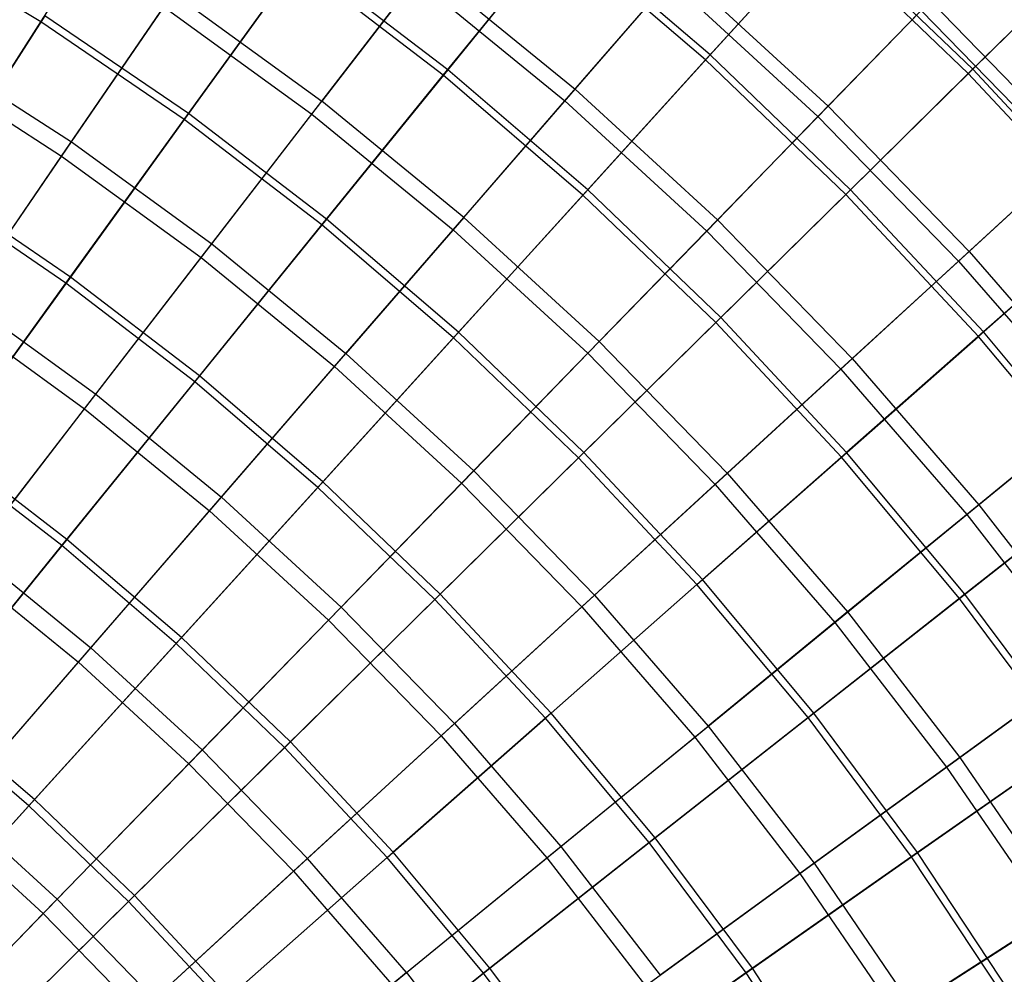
# Model space of a CAD drawing. Extents: x 0.1 to 12.1, y -6 to 6.
# Tile 272 of 334: x 8.2 to 9.4, y 2.1 to 3.3. Entities that reach past the tile are written whole.
import ezdxf

# ---------------------------------------------------------------- set-up
doc = ezdxf.new("R2010")
doc.units = 0
doc.header["$LTSCALE"] = 2.54
doc.layers.get('0').update_dxf_attribs({"linetype": 'CONTINUOUS'})

# ---------------------------------------------------------------- blocks, each defined once
blk = doc.blocks.new('DROPS_COLOR_B-11195_STL')
at = {"color": 0}
for p, q in [((8.6705, 3.3854, 11.4426), (8.5397, 3.2158, 11.6886)), ((8.6705, 3.3854, 11.4426), (8.5397, 3.2158, 11.6886)), ((8.6705, 3.3854, 11.4426), (8.8595, 3.2308, 11.4426)), ((8.6705, 3.3854, 11.4426), (8.8595, 3.2308, 11.4426)), ((8.8595, 3.2308, 11.4426), (8.9907, 3.3822, 11.1851)), ((8.8595, 3.2308, 11.4426), (8.9907, 3.3822, 11.1851)), ((8.9907, 3.3822, 11.1851), (9.179, 3.2094, 11.1851)), ((8.9907, 3.3822, 11.1851), (9.179, 3.2094, 11.1851)), ((8.5271, 3.1994, 3.6756), (8.6586, 3.37, 3.9205)), ((8.5271, 3.1994, 3.6756), (8.6586, 3.37, 3.9205)), ((8.6586, 3.37, 3.9205), (8.8468, 3.2161, 3.9205)), ((8.6586, 3.37, 3.9205), (8.8468, 3.2161, 3.9205)), ((8.8468, 3.2161, 3.9205), (8.9788, 3.3685, 4.177)), ((8.8468, 3.2161, 3.9205), (8.9788, 3.3685, 4.177)), ((8.9788, 3.3685, 4.177), (9.1663, 3.1964, 4.177)), ((8.9788, 3.3685, 4.177), (9.1663, 3.1964, 4.177)), ((8.2237, 3.1644, 11.9225), (8.3521, 3.3521, 11.6886)), ((8.2237, 3.1644, 11.9225), (8.3521, 3.3521, 11.6886)), ((8.3521, 3.3521, 11.6886), (8.5397, 3.2158, 11.6886)), ((8.3521, 3.3521, 11.6886), (8.5397, 3.2158, 11.6886)), ((8.2113, 3.1462, 3.443), (8.3404, 3.335, 3.6756)), ((8.2113, 3.1462, 3.443), (8.3404, 3.335, 3.6756)), ((8.3404, 3.335, 3.6756), (8.5271, 3.1994, 3.6756)), ((8.3404, 3.335, 3.6756), (8.5271, 3.1994, 3.6756)), ((9.3084, 3.3425, 10.9169), (9.179, 3.2094, 11.1851)), ((9.3084, 3.3425, 10.9169), (9.179, 3.2094, 11.1851)), ((9.3084, 3.3425, 10.9169), (9.4939, 3.1516, 10.9169)), ((9.3084, 3.3425, 10.9169), (9.4939, 3.1516, 10.9169)), ((9.1663, 3.1964, 4.177), (9.2967, 3.3305, 4.4442)), ((9.1663, 3.1964, 4.177), (9.2967, 3.3305, 4.4442)), ((9.2967, 3.3305, 4.4442), (9.4816, 3.1403, 4.4442)), ((9.2967, 3.3305, 4.4442), (9.4816, 3.1403, 4.4442)), ((8.0396, 3.2827, 11.9225), (8.2237, 3.1644, 11.9225)), ((8.0396, 3.2827, 11.9225), (8.2237, 3.1644, 11.9225)), ((8.0282, 3.2639, 3.443), (8.2113, 3.1462, 3.443)), ((8.0282, 3.2639, 3.443), (8.2113, 3.1462, 3.443)), ((8.7193, 3.069, 11.6886), (8.8595, 3.2308, 11.4426)), ((8.7193, 3.069, 11.6886), (8.8595, 3.2308, 11.4426)), ((8.8595, 3.2308, 11.4426), (9.0394, 3.0657, 11.4426)), ((8.8595, 3.2308, 11.4426), (9.0394, 3.0657, 11.4426)), ((8.4008, 3.0357, 11.9225), (8.5397, 3.2158, 11.6886)), ((8.4008, 3.0357, 11.9225), (8.5397, 3.2158, 11.6886)), ((8.7193, 3.069, 11.6886), (8.5397, 3.2158, 11.6886)), ((8.7193, 3.069, 11.6886), (8.5397, 3.2158, 11.6886)), ((8.7057, 3.0533, 3.6756), (8.8468, 3.2161, 3.9205)), ((8.7057, 3.0533, 3.6756), (8.8468, 3.2161, 3.9205)), ((8.8468, 3.2161, 3.9205), (9.0259, 3.0518, 3.9205)), ((8.8468, 3.2161, 3.9205), (9.0259, 3.0518, 3.9205)), ((9.179, 3.2094, 11.1851), (9.0394, 3.0657, 11.4426)), ((9.179, 3.2094, 11.1851), (9.0394, 3.0657, 11.4426)), ((9.179, 3.2094, 11.1851), (9.3571, 3.0261, 11.1851)), ((9.179, 3.2094, 11.1851), (9.3571, 3.0261, 11.1851)), ((8.3875, 3.0183, 3.443), (8.5271, 3.1994, 3.6756)), ((8.3875, 3.0183, 3.443), (8.5271, 3.1994, 3.6756)), ((8.5271, 3.1994, 3.6756), (8.7057, 3.0533, 3.6756)), ((8.5271, 3.1994, 3.6756), (8.7057, 3.0533, 3.6756)), ((9.0259, 3.0518, 3.9205), (9.1663, 3.1964, 4.177)), ((9.0259, 3.0518, 3.9205), (9.1663, 3.1964, 4.177)), ((9.1663, 3.1964, 4.177), (9.3438, 3.0138, 4.177)), ((9.1663, 3.1964, 4.177), (9.3438, 3.0138, 4.177)), ((8.0882, 2.9662, 12.1434), (8.2237, 3.1644, 11.9225)), ((8.0882, 2.9662, 12.1434), (8.2237, 3.1644, 11.9225)), ((8.2237, 3.1644, 11.9225), (8.4008, 3.0357, 11.9225)), ((8.2237, 3.1644, 11.9225), (8.4008, 3.0357, 11.9225)), ((8.0752, 2.9472, 3.2233), (8.2113, 3.1462, 3.443)), ((8.0752, 2.9472, 3.2233), (8.2113, 3.1462, 3.443)), ((8.2113, 3.1462, 3.443), (8.3875, 3.0183, 3.443)), ((8.2113, 3.1462, 3.443), (8.3875, 3.0183, 3.443)), ((9.4939, 3.1516, 10.9169), (9.3571, 3.0261, 11.1851)), ((9.4939, 3.1516, 10.9169), (9.3571, 3.0261, 11.1851)), ((9.3438, 3.0138, 4.177), (9.4816, 3.1403, 4.4442)), ((9.3438, 3.0138, 4.177), (9.4816, 3.1403, 4.4442)), ((8.7193, 3.069, 11.6886), (8.5703, 2.8971, 11.9225)), ((8.7193, 3.069, 11.6886), (8.5703, 2.8971, 11.9225)), ((8.7193, 3.069, 11.6886), (8.8901, 2.9122, 11.6886)), ((8.7193, 3.069, 11.6886), (8.8901, 2.9122, 11.6886)), ((8.8901, 2.9122, 11.6886), (9.0394, 3.0657, 11.4426)), ((8.8901, 2.9122, 11.6886), (9.0394, 3.0657, 11.4426)), ((9.0394, 3.0657, 11.4426), (9.2096, 2.8907, 11.4426)), ((9.0394, 3.0657, 11.4426), (9.2096, 2.8907, 11.4426)), ((8.556, 2.8805, 3.443), (8.7057, 3.0533, 3.6756)), ((8.556, 2.8805, 3.443), (8.7057, 3.0533, 3.6756)), ((8.7057, 3.0533, 3.6756), (8.8757, 2.8973, 3.6756)), ((8.7057, 3.0533, 3.6756), (8.8757, 2.8973, 3.6756)), ((8.8757, 2.8973, 3.6756), (9.0259, 3.0518, 3.9205)), ((8.8757, 2.8973, 3.6756), (9.0259, 3.0518, 3.9205)), ((9.0259, 3.0518, 3.9205), (9.1952, 2.8775, 3.9205)), ((9.0259, 3.0518, 3.9205), (9.1952, 2.8775, 3.9205)), ((8.2543, 2.8456, 12.1434), (8.4008, 3.0357, 11.9225)), ((8.2543, 2.8456, 12.1434), (8.4008, 3.0357, 11.9225)), ((8.4008, 3.0357, 11.9225), (8.5703, 2.8971, 11.9225)), ((8.4008, 3.0357, 11.9225), (8.5703, 2.8971, 11.9225)), ((9.3571, 3.0261, 11.1851), (9.2096, 2.8907, 11.4426)), ((9.3571, 3.0261, 11.1851), (9.2096, 2.8907, 11.4426)), ((9.3571, 3.0261, 11.1851), (9.5245, 2.8329, 11.1851)), ((9.3571, 3.0261, 11.1851), (9.5245, 2.8329, 11.1851)), ((8.2402, 2.8273, 3.2233), (8.3875, 3.0183, 3.443)), ((8.2402, 2.8273, 3.2233), (8.3875, 3.0183, 3.443)), ((8.3875, 3.0183, 3.443), (8.556, 2.8805, 3.443)), ((8.3875, 3.0183, 3.443), (8.556, 2.8805, 3.443)), ((9.1952, 2.8775, 3.9205), (9.3438, 3.0138, 4.177)), ((9.1952, 2.8775, 3.9205), (9.3438, 3.0138, 4.177)), ((9.3438, 3.0138, 4.177), (9.5105, 2.8214, 4.177)), ((9.3438, 3.0138, 4.177), (9.5105, 2.8214, 4.177)), ((8.0882, 2.9662, 12.1434), (8.2543, 2.8456, 12.1434)), ((8.0882, 2.9662, 12.1434), (8.2543, 2.8456, 12.1434)), ((8.0752, 2.9472, 3.2233), (8.2402, 2.8273, 3.2233)), ((8.0752, 2.9472, 3.2233), (8.2402, 2.8273, 3.2233)), ((8.7316, 2.749, 11.9225), (8.8901, 2.9122, 11.6886)), ((8.7316, 2.749, 11.9225), (8.8901, 2.9122, 11.6886)), ((8.8901, 2.9122, 11.6886), (9.0518, 2.7458, 11.6886)), ((8.8901, 2.9122, 11.6886), (9.0518, 2.7458, 11.6886)), ((8.4132, 2.7157, 12.1434), (8.5703, 2.8971, 11.9225)), ((8.4132, 2.7157, 12.1434), (8.5703, 2.8971, 11.9225)), ((8.7316, 2.749, 11.9225), (8.5703, 2.8971, 11.9225)), ((8.7316, 2.749, 11.9225), (8.5703, 2.8971, 11.9225)), ((8.7163, 2.7333, 3.443), (8.8757, 2.8973, 3.6756)), ((8.7163, 2.7333, 3.443), (8.8757, 2.8973, 3.6756)), ((8.8757, 2.8973, 3.6756), (9.0365, 2.7318, 3.6756)), ((8.8757, 2.8973, 3.6756), (9.0365, 2.7318, 3.6756)), ((9.2096, 2.8907, 11.4426), (9.0518, 2.7458, 11.6886)), ((9.2096, 2.8907, 11.4426), (9.0518, 2.7458, 11.6886)), ((9.2096, 2.8907, 11.4426), (9.3695, 2.7061, 11.4426)), ((9.2096, 2.8907, 11.4426), (9.3695, 2.7061, 11.4426)), ((8.398, 2.6982, 3.2233), (8.556, 2.8805, 3.443)), ((8.398, 2.6982, 3.2233), (8.556, 2.8805, 3.443)), ((8.556, 2.8805, 3.443), (8.7163, 2.7333, 3.443)), ((8.556, 2.8805, 3.443), (8.7163, 2.7333, 3.443)), ((9.0365, 2.7318, 3.6756), (9.1952, 2.8775, 3.9205)), ((9.0365, 2.7318, 3.6756), (9.1952, 2.8775, 3.9205)), ((9.1952, 2.8775, 3.9205), (9.3544, 2.6938, 3.9205)), ((9.1952, 2.8775, 3.9205), (9.3544, 2.6938, 3.9205)), ((8.1005, 2.6461, 12.3507), (8.2543, 2.8456, 12.1434)), ((8.1005, 2.6461, 12.3507), (8.2543, 2.8456, 12.1434)), ((8.2543, 2.8456, 12.1434), (8.4132, 2.7157, 12.1434)), ((8.2543, 2.8456, 12.1434), (8.4132, 2.7157, 12.1434)), ((8.0857, 2.627, 3.0173), (8.2402, 2.8273, 3.2233)), ((8.0857, 2.627, 3.0173), (8.2402, 2.8273, 3.2233)), ((8.2402, 2.8273, 3.2233), (8.398, 2.6982, 3.2233)), ((8.2402, 2.8273, 3.2233), (8.398, 2.6982, 3.2233)), ((9.5245, 2.8329, 11.1851), (9.3695, 2.7061, 11.4426)), ((9.5245, 2.8329, 11.1851), (9.3695, 2.7061, 11.4426)), ((9.3544, 2.6938, 3.9205), (9.5105, 2.8214, 4.177)), ((9.3544, 2.6938, 3.9205), (9.5105, 2.8214, 4.177)), ((8.7316, 2.749, 11.9225), (8.5643, 2.5769, 12.1434)), ((8.7316, 2.749, 11.9225), (8.5643, 2.5769, 12.1434)), ((8.7316, 2.749, 11.9225), (8.8842, 2.592, 11.9225)), ((8.7316, 2.749, 11.9225), (8.8842, 2.592, 11.9225)), ((8.8842, 2.592, 11.9225), (9.0518, 2.7458, 11.6886)), ((8.8842, 2.592, 11.9225), (9.0518, 2.7458, 11.6886)), ((9.0518, 2.7458, 11.6886), (9.2037, 2.5706, 11.6886)), ((9.0518, 2.7458, 11.6886), (9.2037, 2.5706, 11.6886)), ((8.5483, 2.5604, 3.2233), (8.7163, 2.7333, 3.443)), ((8.5483, 2.5604, 3.2233), (8.7163, 2.7333, 3.443)), ((8.7163, 2.7333, 3.443), (8.8681, 2.5772, 3.443)), ((8.7163, 2.7333, 3.443), (8.8681, 2.5772, 3.443)), ((8.8681, 2.5772, 3.443), (9.0365, 2.7318, 3.6756)), ((8.8681, 2.5772, 3.443), (9.0365, 2.7318, 3.6756)), ((9.0365, 2.7318, 3.6756), (9.1876, 2.5574, 3.6756)), ((9.0365, 2.7318, 3.6756), (9.1876, 2.5574, 3.6756)), ((8.2482, 2.5253, 12.3507), (8.4132, 2.7157, 12.1434)), ((8.2482, 2.5253, 12.3507), (8.4132, 2.7157, 12.1434)), ((8.4132, 2.7157, 12.1434), (8.5643, 2.5769, 12.1434)), ((8.4132, 2.7157, 12.1434), (8.5643, 2.5769, 12.1434)), ((8.2324, 2.5071, 3.0173), (8.398, 2.6982, 3.2233)), ((8.2324, 2.5071, 3.0173), (8.398, 2.6982, 3.2233)), ((8.398, 2.6982, 3.2233), (8.5483, 2.5604, 3.2233)), ((8.398, 2.6982, 3.2233), (8.5483, 2.5604, 3.2233)), ((9.3695, 2.7061, 11.4426), (9.2037, 2.5706, 11.6886)), ((9.3695, 2.7061, 11.4426), (9.2037, 2.5706, 11.6886)), ((9.3695, 2.7061, 11.4426), (9.5186, 2.5128, 11.4426)), ((9.3695, 2.7061, 11.4426), (9.5186, 2.5128, 11.4426)), ((9.1876, 2.5574, 3.6756), (9.3544, 2.6938, 3.9205)), ((9.1876, 2.5574, 3.6756), (9.3544, 2.6938, 3.9205)), ((9.3544, 2.6938, 3.9205), (9.5028, 2.5014, 3.9205)), ((9.3544, 2.6938, 3.9205), (9.5028, 2.5014, 3.9205)), ((8.1005, 2.6461, 12.3507), (8.2482, 2.5253, 12.3507)), ((8.1005, 2.6461, 12.3507), (8.2482, 2.5253, 12.3507)), ((8.0857, 2.627, 3.0173), (8.2324, 2.5071, 3.0173)), ((8.0857, 2.627, 3.0173), (8.2324, 2.5071, 3.0173)), ((8.7074, 2.4297, 12.1434), (8.8842, 2.592, 11.9225)), ((8.7074, 2.4297, 12.1434), (8.8842, 2.592, 11.9225)), ((8.8842, 2.592, 11.9225), (9.0276, 2.4266, 11.9225)), ((8.8842, 2.592, 11.9225), (9.0276, 2.4266, 11.9225)), ((8.3888, 2.3963, 12.3507), (8.5643, 2.5769, 12.1434)), ((8.3888, 2.3963, 12.3507), (8.5643, 2.5769, 12.1434)), ((8.7074, 2.4297, 12.1434), (8.5643, 2.5769, 12.1434)), ((8.7074, 2.4297, 12.1434), (8.5643, 2.5769, 12.1434)), ((8.6904, 2.4141, 3.2233), (8.8681, 2.5772, 3.443)), ((8.6904, 2.4141, 3.2233), (8.8681, 2.5772, 3.443)), ((8.8681, 2.5772, 3.443), (9.0106, 2.4127, 3.443)), ((8.8681, 2.5772, 3.443), (9.0106, 2.4127, 3.443)), ((9.2037, 2.5706, 11.6886), (9.0276, 2.4266, 11.9225)), ((9.2037, 2.5706, 11.6886), (9.0276, 2.4266, 11.9225)), ((9.2037, 2.5706, 11.6886), (9.3453, 2.3869, 11.6886)), ((9.2037, 2.5706, 11.6886), (9.3453, 2.3869, 11.6886)), ((8.372, 2.379, 3.0173), (8.5483, 2.5604, 3.2233)), ((8.372, 2.379, 3.0173), (8.5483, 2.5604, 3.2233)), ((8.5483, 2.5604, 3.2233), (8.6904, 2.4141, 3.2233)), ((8.5483, 2.5604, 3.2233), (8.6904, 2.4141, 3.2233)), ((9.0106, 2.4127, 3.443), (9.1876, 2.5574, 3.6756)), ((9.0106, 2.4127, 3.443), (9.1876, 2.5574, 3.6756)), ((9.1876, 2.5574, 3.6756), (9.3285, 2.3747, 3.6756)), ((9.1876, 2.5574, 3.6756), (9.3285, 2.3747, 3.6756)), ((8.076, 2.3266, 12.5437), (8.2482, 2.5253, 12.3507)), ((8.076, 2.3266, 12.5437), (8.2482, 2.5253, 12.3507)), ((8.2482, 2.5253, 12.3507), (8.3888, 2.3963, 12.3507)), ((8.2482, 2.5253, 12.3507), (8.3888, 2.3963, 12.3507)), ((9.5186, 2.5128, 11.4426), (9.3453, 2.3869, 11.6886)), ((9.5186, 2.5128, 11.4426), (9.3453, 2.3869, 11.6886)), ((8.0596, 2.3076, 2.8256), (8.2324, 2.5071, 3.0173)), ((8.0596, 2.3076, 2.8256), (8.2324, 2.5071, 3.0173)), ((8.2324, 2.5071, 3.0173), (8.372, 2.379, 3.0173)), ((8.2324, 2.5071, 3.0173), (8.372, 2.379, 3.0173)), ((9.3285, 2.3747, 3.6756), (9.5028, 2.5014, 3.9205)), ((9.3285, 2.3747, 3.6756), (9.5028, 2.5014, 3.9205)), ((8.7074, 2.4297, 12.1434), (8.5218, 2.2594, 12.3507)), ((8.7074, 2.4297, 12.1434), (8.5218, 2.2594, 12.3507)), ((8.7074, 2.4297, 12.1434), (8.8418, 2.2746, 12.1434)), ((8.7074, 2.4297, 12.1434), (8.8418, 2.2746, 12.1434)), ((8.8418, 2.2746, 12.1434), (9.0276, 2.4266, 11.9225)), ((8.8418, 2.2746, 12.1434), (9.0276, 2.4266, 11.9225)), ((9.0276, 2.4266, 11.9225), (9.1613, 2.2532, 11.9225)), ((9.0276, 2.4266, 11.9225), (9.1613, 2.2532, 11.9225)), ((8.504, 2.2431, 3.0173), (8.6904, 2.4141, 3.2233)), ((8.504, 2.2431, 3.0173), (8.6904, 2.4141, 3.2233)), ((8.6904, 2.4141, 3.2233), (8.8239, 2.26, 3.2233)), ((8.6904, 2.4141, 3.2233), (8.8239, 2.26, 3.2233)), ((8.8239, 2.26, 3.2233), (9.0106, 2.4127, 3.443)), ((8.8239, 2.26, 3.2233), (9.0106, 2.4127, 3.443)), ((9.0106, 2.4127, 3.443), (9.1435, 2.2403, 3.443)), ((9.0106, 2.4127, 3.443), (9.1435, 2.2403, 3.443)), ((8.2056, 2.2077, 12.5437), (8.3888, 2.3963, 12.3507)), ((8.2056, 2.2077, 12.5437), (8.3888, 2.3963, 12.3507)), ((8.3888, 2.3963, 12.3507), (8.5218, 2.2594, 12.3507)), ((8.3888, 2.3963, 12.3507), (8.5218, 2.2594, 12.3507)), ((8.188, 2.1897, 2.8256), (8.372, 2.379, 3.0173)), ((8.188, 2.1897, 2.8256), (8.372, 2.379, 3.0173)), ((8.372, 2.379, 3.0173), (8.504, 2.2431, 3.0173)), ((8.372, 2.379, 3.0173), (8.504, 2.2431, 3.0173)), ((9.1435, 2.2403, 3.443), (9.3285, 2.3747, 3.6756)), ((9.1435, 2.2403, 3.443), (9.3285, 2.3747, 3.6756)), ((9.3453, 2.3869, 11.6886), (9.1613, 2.2532, 11.9225)), ((9.3453, 2.3869, 11.6886), (9.1613, 2.2532, 11.9225)), ((9.3285, 2.3747, 3.6756), (9.4588, 2.1842, 3.6756)), ((9.3285, 2.3747, 3.6756), (9.4588, 2.1842, 3.6756)), ((9.3453, 2.3869, 11.6886), (9.4762, 2.1955, 11.6886)), ((9.3453, 2.3869, 11.6886), (9.4762, 2.1955, 11.6886)), ((8.076, 2.3266, 12.5437), (8.2056, 2.2077, 12.5437)), ((8.076, 2.3266, 12.5437), (8.2056, 2.2077, 12.5437)), ((8.0596, 2.3076, 2.8256), (8.188, 2.1897, 2.8256)), ((8.0596, 2.3076, 2.8256), (8.188, 2.1897, 2.8256)), ((8.6468, 2.1152, 12.3507), (8.8418, 2.2746, 12.1434)), ((8.6468, 2.1152, 12.3507), (8.8418, 2.2746, 12.1434)), ((8.8418, 2.2746, 12.1434), (8.9671, 2.1121, 12.1434)), ((8.8418, 2.2746, 12.1434), (8.9671, 2.1121, 12.1434)), ((8.3281, 2.0816, 12.5437), (8.5218, 2.2594, 12.3507)), ((8.3281, 2.0816, 12.5437), (8.5218, 2.2594, 12.3507)), ((8.6468, 2.1152, 12.3507), (8.5218, 2.2594, 12.3507)), ((8.6468, 2.1152, 12.3507), (8.5218, 2.2594, 12.3507)), ((8.6281, 2.0999, 3.0173), (8.8239, 2.26, 3.2233)), ((8.6281, 2.0999, 3.0173), (8.8239, 2.26, 3.2233)), ((8.8239, 2.26, 3.2233), (8.9484, 2.0986, 3.2233)), ((8.8239, 2.26, 3.2233), (8.9484, 2.0986, 3.2233)), ((9.1613, 2.2532, 11.9225), (8.9671, 2.1121, 12.1434)), ((9.1613, 2.2532, 11.9225), (8.9671, 2.1121, 12.1434)), ((9.1613, 2.2532, 11.9225), (9.2848, 2.0725, 11.9225)), ((9.1613, 2.2532, 11.9225), (9.2848, 2.0725, 11.9225)), ((8.3096, 2.0646, 2.8256), (8.504, 2.2431, 3.0173)), ((8.3096, 2.0646, 2.8256), (8.504, 2.2431, 3.0173)), ((8.504, 2.2431, 3.0173), (8.6281, 2.0999, 3.0173)), ((8.504, 2.2431, 3.0173), (8.6281, 2.0999, 3.0173)), ((8.9484, 2.0986, 3.2233), (9.1435, 2.2403, 3.443)), ((8.9484, 2.0986, 3.2233), (9.1435, 2.2403, 3.443)), ((9.1435, 2.2403, 3.443), (9.2664, 2.0606, 3.443)), ((9.1435, 2.2403, 3.443), (9.2664, 2.0606, 3.443)), ((8.0152, 2.0118, 12.722), (8.2056, 2.2077, 12.5437)), ((8.0152, 2.0118, 12.722), (8.2056, 2.2077, 12.5437)), ((8.2056, 2.2077, 12.5437), (8.3281, 2.0816, 12.5437)), ((8.2056, 2.2077, 12.5437), (8.3281, 2.0816, 12.5437)), ((7.997, 1.9931, 2.6488), (8.188, 2.1897, 2.8256)), ((7.997, 1.9931, 2.6488), (8.188, 2.1897, 2.8256)), ((8.188, 2.1897, 2.8256), (8.3096, 2.0646, 2.8256)), ((8.188, 2.1897, 2.8256), (8.3096, 2.0646, 2.8256)), ((9.4762, 2.1955, 11.6886), (9.2848, 2.0725, 11.9225)), ((9.4762, 2.1955, 11.6886), (9.2848, 2.0725, 11.9225)), ((9.2664, 2.0606, 3.443), (9.4588, 2.1842, 3.6756)), ((9.2664, 2.0606, 3.443), (9.4588, 2.1842, 3.6756)), ((8.6468, 2.1152, 12.3507), (8.4432, 1.9488, 12.5437)), ((8.6468, 2.1152, 12.3507), (8.4432, 1.9488, 12.5437)), ((8.6468, 2.1152, 12.3507), (8.7633, 1.9641, 12.3507)), ((8.6468, 2.1152, 12.3507), (8.7633, 1.9641, 12.3507))]:
    blk.add_line(p, q, dxfattribs=at)
blk = doc.blocks.new('GROUP_1')
at = {"color": 0}
for p, q in [((8.1251, 9.3132, 1.4735), (8.2563, 9.518, 1.6972)), ((8.1251, 9.3132, 1.4735), (8.2563, 9.518, 1.6972)), ((8.1251, 9.3132, 1.4735), (7.9375, 9.4262, 1.4735)), ((8.1251, 9.3132, 1.4735), (7.9375, 9.4262, 1.4735)), ((8.6331, 9.2458, 1.6972), (8.7782, 9.4249, 1.9339)), ((8.6331, 9.2458, 1.6972), (8.7782, 9.4249, 1.9339)), ((8.7835, 9.4314, 10.057), (8.6387, 9.2527, 10.2942)), ((8.7835, 9.4314, 10.057), (8.6387, 9.2527, 10.2942)), ((8.9644, 9.2652, 1.9339), (8.7782, 9.4249, 1.9339)), ((8.9644, 9.2652, 1.9339), (8.7782, 9.4249, 1.9339)), ((8.9701, 9.2714, 10.057), (8.7835, 9.4314, 10.057)), ((8.9701, 9.2714, 10.057), (8.7835, 9.4314, 10.057)), ((8.9644, 9.2652, 1.9339), (9.1103, 9.426, 2.183)), ((8.9644, 9.2652, 1.9339), (9.1103, 9.426, 2.183)), ((9.1156, 9.4319, 9.8075), (8.9701, 9.2714, 10.057)), ((9.1156, 9.4319, 9.8075), (8.9701, 9.2714, 10.057)), ((9.2961, 9.2479, 2.183), (9.1103, 9.426, 2.183)), ((9.2961, 9.2479, 2.183), (9.1103, 9.426, 2.183)), ((9.3017, 9.2534, 9.8075), (9.1156, 9.4319, 9.8075)), ((9.3017, 9.2534, 9.8075), (9.1156, 9.4319, 9.8075)), ((8.3061, 9.19, 1.4735), (8.4485, 9.3871, 1.6972)), ((8.3061, 9.19, 1.4735), (8.4485, 9.3871, 1.6972)), ((8.4537, 9.3943, 10.2942), (8.3115, 9.1975, 10.5184)), ((8.4537, 9.3943, 10.2942), (8.3115, 9.1975, 10.5184)), ((8.6331, 9.2458, 1.6972), (8.4485, 9.3871, 1.6972)), ((8.6331, 9.2458, 1.6972), (8.4485, 9.3871, 1.6972)), ((8.6387, 9.2527, 10.2942), (8.4537, 9.3943, 10.2942)), ((8.6387, 9.2527, 10.2942), (8.4537, 9.3943, 10.2942)), ((9.2961, 9.2479, 2.183), (9.4407, 9.3905, 2.4436)), ((9.2961, 9.2479, 2.183), (9.4407, 9.3905, 2.4436)), ((9.4459, 9.3956, 9.5464), (9.3017, 9.2534, 9.8075)), ((9.4459, 9.3956, 9.5464), (9.3017, 9.2534, 9.8075)), ((7.9874, 9.0983, 1.2636), (8.1251, 9.3132, 1.4735)), ((7.9874, 9.0983, 1.2636), (8.1251, 9.3132, 1.4735)), ((8.1301, 9.321, 10.5184), (7.9926, 9.1066, 10.7288)), ((8.1301, 9.321, 10.5184), (7.9926, 9.1066, 10.7288)), ((8.3061, 9.19, 1.4735), (8.1251, 9.3132, 1.4735)), ((8.3061, 9.19, 1.4735), (8.1251, 9.3132, 1.4735)), ((8.3115, 9.1975, 10.5184), (8.1301, 9.321, 10.5184)), ((8.3115, 9.1975, 10.5184), (8.1301, 9.321, 10.5184)), ((8.8095, 9.0945, 1.6972), (8.9644, 9.2652, 1.9339)), ((8.8095, 9.0945, 1.6972), (8.9644, 9.2652, 1.9339)), ((8.9701, 9.2714, 10.057), (8.8155, 9.101, 10.2942)), ((8.9701, 9.2714, 10.057), (8.8155, 9.101, 10.2942)), ((9.1415, 9.0954, 1.9339), (8.9644, 9.2652, 1.9339)), ((9.1415, 9.0954, 1.9339), (8.9644, 9.2652, 1.9339)), ((9.1474, 9.1013, 10.057), (8.9701, 9.2714, 10.057)), ((9.1474, 9.1013, 10.057), (8.9701, 9.2714, 10.057)), ((8.6387, 9.2527, 10.2942), (8.4858, 9.0641, 10.5184)), ((8.6387, 9.2527, 10.2942), (8.4858, 9.0641, 10.5184)), ((8.8155, 9.101, 10.2942), (8.6387, 9.2527, 10.2942)), ((8.8155, 9.101, 10.2942), (8.6387, 9.2527, 10.2942)), ((9.3017, 9.2534, 9.8075), (9.1474, 9.1013, 10.057)), ((9.3017, 9.2534, 9.8075), (9.1474, 9.1013, 10.057)), ((9.4775, 9.0649, 9.8075), (9.3017, 9.2534, 9.8075)), ((9.4775, 9.0649, 9.8075), (9.3017, 9.2534, 9.8075)), ((8.4799, 9.0569, 1.4735), (8.6331, 9.2458, 1.6972)), ((8.4799, 9.0569, 1.4735), (8.6331, 9.2458, 1.6972)), ((8.8095, 9.0945, 1.6972), (8.6331, 9.2458, 1.6972)), ((8.8095, 9.0945, 1.6972), (8.6331, 9.2458, 1.6972)), ((9.1415, 9.0954, 1.9339), (9.2961, 9.2479, 2.183)), ((9.1415, 9.0954, 1.9339), (9.2961, 9.2479, 2.183)), ((9.4716, 9.0597, 2.183), (9.2961, 9.2479, 2.183)), ((9.4716, 9.0597, 2.183), (9.2961, 9.2479, 2.183)), ((8.1567, 8.9831, 1.2636), (8.3061, 9.19, 1.4735)), ((8.1567, 8.9831, 1.2636), (8.3061, 9.19, 1.4735)), ((8.3115, 9.1975, 10.5184), (8.1624, 8.991, 10.7288)), ((8.3115, 9.1975, 10.5184), (8.1624, 8.991, 10.7288)), ((8.4799, 9.0569, 1.4735), (8.3061, 9.19, 1.4735)), ((8.4799, 9.0569, 1.4735), (8.3061, 9.19, 1.4735)), ((8.4858, 9.0641, 10.5184), (8.3115, 9.1975, 10.5184)), ((8.4858, 9.0641, 10.5184), (8.3115, 9.1975, 10.5184)), ((8.1624, 8.991, 10.7288), (7.9926, 9.1066, 10.7288)), ((8.1624, 8.991, 10.7288), (7.9926, 9.1066, 10.7288)), ((8.8155, 9.101, 10.2942), (8.6524, 8.9212, 10.5184)), ((8.8155, 9.101, 10.2942), (8.6524, 8.9212, 10.5184)), ((8.9836, 8.9397, 10.2942), (8.8155, 9.101, 10.2942)), ((8.9836, 8.9397, 10.2942), (8.8155, 9.101, 10.2942)), ((9.1474, 9.1013, 10.057), (8.9836, 8.9397, 10.2942)), ((9.1474, 9.1013, 10.057), (8.9836, 8.9397, 10.2942)), ((9.3151, 8.9216, 10.057), (9.1474, 9.1013, 10.057)), ((9.3151, 8.9216, 10.057), (9.1474, 9.1013, 10.057)), ((8.1567, 8.9831, 1.2636), (7.9874, 9.0983, 1.2636)), ((8.1567, 8.9831, 1.2636), (7.9874, 9.0983, 1.2636)), ((8.6461, 8.9143, 1.4735), (8.8095, 9.0945, 1.6972)), ((8.6461, 8.9143, 1.4735), (8.8095, 9.0945, 1.6972)), ((8.9773, 8.9335, 1.6972), (8.8095, 9.0945, 1.6972)), ((8.9773, 8.9335, 1.6972), (8.8095, 9.0945, 1.6972)), ((8.9773, 8.9335, 1.6972), (9.1415, 9.0954, 1.9339)), ((8.9773, 8.9335, 1.6972), (9.1415, 9.0954, 1.9339)), ((9.3088, 8.916, 1.9339), (9.1415, 9.0954, 1.9339)), ((9.3088, 8.916, 1.9339), (9.1415, 9.0954, 1.9339)), ((8.4858, 9.0641, 10.5184), (8.3254, 8.8662, 10.7288)), ((8.4858, 9.0641, 10.5184), (8.3254, 8.8662, 10.7288)), ((8.6524, 8.9212, 10.5184), (8.4858, 9.0641, 10.5184)), ((8.6524, 8.9212, 10.5184), (8.4858, 9.0641, 10.5184)), ((9.4775, 9.0649, 9.8075), (9.3151, 8.9216, 10.057)), ((9.4775, 9.0649, 9.8075), (9.3151, 8.9216, 10.057)), ((8.3193, 8.8586, 1.2636), (8.4799, 9.0569, 1.4735)), ((8.3193, 8.8586, 1.2636), (8.4799, 9.0569, 1.4735)), ((8.6461, 8.9143, 1.4735), (8.4799, 9.0569, 1.4735)), ((8.6461, 8.9143, 1.4735), (8.4799, 9.0569, 1.4735)), ((9.3088, 8.916, 1.9339), (9.4716, 9.0597, 2.183)), ((9.3088, 8.916, 1.9339), (9.4716, 9.0597, 2.183)), ((8.1624, 8.991, 10.7288), (8.0066, 8.7754, 10.925)), ((8.1624, 8.991, 10.7288), (8.0066, 8.7754, 10.925)), ((8.3254, 8.8662, 10.7288), (8.1624, 8.991, 10.7288)), ((8.3254, 8.8662, 10.7288), (8.1624, 8.991, 10.7288)), ((8.0007, 8.7672, 1.068), (8.1567, 8.9831, 1.2636)), ((8.0007, 8.7672, 1.068), (8.1567, 8.9831, 1.2636)), ((8.3193, 8.8586, 1.2636), (8.1567, 8.9831, 1.2636)), ((8.3193, 8.8586, 1.2636), (8.1567, 8.9831, 1.2636)), ((8.9836, 8.9397, 10.2942), (8.8108, 8.7693, 10.5184)), ((8.9836, 8.9397, 10.2942), (8.8108, 8.7693, 10.5184)), ((9.1425, 8.7694, 10.2942), (8.9836, 8.9397, 10.2942)), ((9.1425, 8.7694, 10.2942), (8.9836, 8.9397, 10.2942)), ((8.8041, 8.7627, 1.4735), (8.9773, 8.9335, 1.6972)), ((8.8041, 8.7627, 1.4735), (8.9773, 8.9335, 1.6972)), ((9.1359, 8.7635, 1.6972), (8.9773, 8.9335, 1.6972)), ((9.1359, 8.7635, 1.6972), (8.9773, 8.9335, 1.6972)), ((8.4747, 8.7253, 1.2636), (8.6461, 8.9143, 1.4735)), ((8.4747, 8.7253, 1.2636), (8.6461, 8.9143, 1.4735)), ((8.6524, 8.9212, 10.5184), (8.4812, 8.7325, 10.7288)), ((8.6524, 8.9212, 10.5184), (8.4812, 8.7325, 10.7288)), ((8.8041, 8.7627, 1.4735), (8.6461, 8.9143, 1.4735)), ((8.8041, 8.7627, 1.4735), (8.6461, 8.9143, 1.4735)), ((8.8108, 8.7693, 10.5184), (8.6524, 8.9212, 10.5184)), ((8.8108, 8.7693, 10.5184), (8.6524, 8.9212, 10.5184)), ((9.1359, 8.7635, 1.6972), (9.3088, 8.916, 1.9339)), ((9.1359, 8.7635, 1.6972), (9.3088, 8.916, 1.9339)), ((9.3151, 8.9216, 10.057), (9.1425, 8.7694, 10.2942)), ((9.3151, 8.9216, 10.057), (9.1425, 8.7694, 10.2942)), ((9.4659, 8.7276, 1.9339), (9.3088, 8.916, 1.9339)), ((9.4659, 8.7276, 1.9339), (9.3088, 8.916, 1.9339)), ((9.4725, 8.7328, 10.057), (9.3151, 8.9216, 10.057)), ((9.4725, 8.7328, 10.057), (9.3151, 8.9216, 10.057)), ((8.3254, 8.8662, 10.7288), (8.1579, 8.6596, 10.925)), ((8.3254, 8.8662, 10.7288), (8.1579, 8.6596, 10.925)), ((8.4812, 8.7325, 10.7288), (8.3254, 8.8662, 10.7288)), ((8.4812, 8.7325, 10.7288), (8.3254, 8.8662, 10.7288)), ((8.1515, 8.6517, 1.068), (8.3193, 8.8586, 1.2636)), ((8.1515, 8.6517, 1.068), (8.3193, 8.8586, 1.2636)), ((8.4747, 8.7253, 1.2636), (8.3193, 8.8586, 1.2636)), ((8.4747, 8.7253, 1.2636), (8.3193, 8.8586, 1.2636)), ((8.1515, 8.6517, 1.068), (8.0007, 8.7672, 1.068)), ((8.1515, 8.6517, 1.068), (8.0007, 8.7672, 1.068)), ((8.1579, 8.6596, 10.925), (8.0066, 8.7754, 10.925)), ((8.1579, 8.6596, 10.925), (8.0066, 8.7754, 10.925)), ((8.8108, 8.7693, 10.5184), (8.6294, 8.5904, 10.7288)), ((8.8108, 8.7693, 10.5184), (8.6294, 8.5904, 10.7288)), ((8.9605, 8.6088, 10.5184), (8.8108, 8.7693, 10.5184)), ((8.9605, 8.6088, 10.5184), (8.8108, 8.7693, 10.5184)), ((9.1425, 8.7694, 10.2942), (8.9605, 8.6088, 10.5184)), ((9.1425, 8.7694, 10.2942), (8.9605, 8.6088, 10.5184)), ((9.2917, 8.5905, 10.2942), (9.1425, 8.7694, 10.2942)), ((9.2917, 8.5905, 10.2942), (9.1425, 8.7694, 10.2942)), ((8.6225, 8.5836, 1.2636), (8.8041, 8.7627, 1.4735)), ((8.6225, 8.5836, 1.2636), (8.8041, 8.7627, 1.4735)), ((8.9535, 8.6026, 1.4735), (8.8041, 8.7627, 1.4735)), ((8.9535, 8.6026, 1.4735), (8.8041, 8.7627, 1.4735)), ((8.9535, 8.6026, 1.4735), (9.1359, 8.7635, 1.6972)), ((8.9535, 8.6026, 1.4735), (9.1359, 8.7635, 1.6972)), ((9.2848, 8.585, 1.6972), (9.1359, 8.7635, 1.6972)), ((9.2848, 8.585, 1.6972), (9.1359, 8.7635, 1.6972)), ((8.4812, 8.7325, 10.7288), (8.3026, 8.5356, 10.925)), ((8.4812, 8.7325, 10.7288), (8.3026, 8.5356, 10.925)), ((8.6294, 8.5904, 10.7288), (8.4812, 8.7325, 10.7288)), ((8.6294, 8.5904, 10.7288), (8.4812, 8.7325, 10.7288)), ((9.2848, 8.585, 1.6972), (9.4659, 8.7276, 1.9339)), ((9.2848, 8.585, 1.6972), (9.4659, 8.7276, 1.9339)), ((9.4725, 8.7328, 10.057), (9.2917, 8.5905, 10.2942)), ((9.4725, 8.7328, 10.057), (9.2917, 8.5905, 10.2942)), ((8.2957, 8.5281, 1.068), (8.4747, 8.7253, 1.2636)), ((8.2957, 8.5281, 1.068), (8.4747, 8.7253, 1.2636)), ((8.6225, 8.5836, 1.2636), (8.4747, 8.7253, 1.2636)), ((8.6225, 8.5836, 1.2636), (8.4747, 8.7253, 1.2636)), ((8.1579, 8.6596, 10.925), (7.9839, 8.445, 11.1062)), ((8.1579, 8.6596, 10.925), (7.9839, 8.445, 11.1062)), ((8.3026, 8.5356, 10.925), (8.1579, 8.6596, 10.925)), ((8.3026, 8.5356, 10.925), (8.1579, 8.6596, 10.925)), ((7.9773, 8.4368, 0.8873), (8.1515, 8.6517, 1.068)), ((7.9773, 8.4368, 0.8873), (8.1515, 8.6517, 1.068)), ((8.2957, 8.5281, 1.068), (8.1515, 8.6517, 1.068)), ((8.2957, 8.5281, 1.068), (8.1515, 8.6517, 1.068)), ((8.9605, 8.6088, 10.5184), (8.7695, 8.4403, 10.7288)), ((8.9605, 8.6088, 10.5184), (8.7695, 8.4403, 10.7288)), ((9.101, 8.4402, 10.5184), (8.9605, 8.6088, 10.5184)), ((9.101, 8.4402, 10.5184), (8.9605, 8.6088, 10.5184)), ((8.7621, 8.4338, 1.2636), (8.9535, 8.6026, 1.4735)), ((8.7621, 8.4338, 1.2636), (8.9535, 8.6026, 1.4735)), ((9.0937, 8.4345, 1.4735), (8.9535, 8.6026, 1.4735)), ((9.0937, 8.4345, 1.4735), (8.9535, 8.6026, 1.4735)), ((8.4328, 8.3966, 1.068), (8.6225, 8.5836, 1.2636)), ((8.4328, 8.3966, 1.068), (8.6225, 8.5836, 1.2636)), ((8.6294, 8.5904, 10.7288), (8.4401, 8.4037, 10.925)), ((8.6294, 8.5904, 10.7288), (8.4401, 8.4037, 10.925)), ((8.7621, 8.4338, 1.2636), (8.6225, 8.5836, 1.2636)), ((8.7621, 8.4338, 1.2636), (8.6225, 8.5836, 1.2636)), ((8.7695, 8.4403, 10.7288), (8.6294, 8.5904, 10.7288)), ((8.7695, 8.4403, 10.7288), (8.6294, 8.5904, 10.7288)), ((9.0937, 8.4345, 1.4735), (9.2848, 8.585, 1.6972)), ((9.0937, 8.4345, 1.4735), (9.2848, 8.585, 1.6972)), ((9.2917, 8.5905, 10.2942), (9.101, 8.4402, 10.5184)), ((9.2917, 8.5905, 10.2942), (9.101, 8.4402, 10.5184)), ((9.4235, 8.3984, 1.6972), (9.2848, 8.585, 1.6972)), ((9.4235, 8.3984, 1.6972), (9.2848, 8.585, 1.6972)), ((9.4308, 8.4035, 10.2942), (9.2917, 8.5905, 10.2942)), ((9.4308, 8.4035, 10.2942), (9.2917, 8.5905, 10.2942)), ((8.3026, 8.5356, 10.925), (8.1169, 8.3309, 11.1062)), ((8.3026, 8.5356, 10.925), (8.1169, 8.3309, 11.1062)), ((8.4401, 8.4037, 10.925), (8.3026, 8.5356, 10.925)), ((8.4401, 8.4037, 10.925), (8.3026, 8.5356, 10.925)), ((8.1098, 8.3231, 0.8873), (8.2957, 8.5281, 1.068)), ((8.1098, 8.3231, 0.8873), (8.2957, 8.5281, 1.068)), ((8.4328, 8.3966, 1.068), (8.2957, 8.5281, 1.068)), ((8.4328, 8.3966, 1.068), (8.2957, 8.5281, 1.068)), ((8.1169, 8.3309, 11.1062), (7.9839, 8.445, 11.1062)), ((8.1169, 8.3309, 11.1062), (7.9839, 8.445, 11.1062)), ((8.1098, 8.3231, 0.8873), (7.9773, 8.4368, 0.8873)), ((8.1098, 8.3231, 0.8873), (7.9773, 8.4368, 0.8873)), ((8.5624, 8.2577, 1.068), (8.7621, 8.4338, 1.2636)), ((8.5624, 8.2577, 1.068), (8.7621, 8.4338, 1.2636)), ((8.7695, 8.4403, 10.7288), (8.57, 8.2644, 10.925)), ((8.7695, 8.4403, 10.7288), (8.57, 8.2644, 10.925)), ((8.8933, 8.2766, 1.2636), (8.7621, 8.4338, 1.2636)), ((8.8933, 8.2766, 1.2636), (8.7621, 8.4338, 1.2636)), ((8.9009, 8.2826, 10.7288), (8.7695, 8.4403, 10.7288)), ((8.9009, 8.2826, 10.7288), (8.7695, 8.4403, 10.7288)), ((8.8933, 8.2766, 1.2636), (9.0937, 8.4345, 1.4735)), ((8.8933, 8.2766, 1.2636), (9.0937, 8.4345, 1.4735)), ((9.101, 8.4402, 10.5184), (8.9009, 8.2826, 10.7288)), ((9.101, 8.4402, 10.5184), (8.9009, 8.2826, 10.7288)), ((9.2244, 8.2588, 1.4735), (9.0937, 8.4345, 1.4735)), ((9.2244, 8.2588, 1.4735), (9.0937, 8.4345, 1.4735)), ((9.232, 8.2641, 10.5184), (9.101, 8.4402, 10.5184)), ((9.232, 8.2641, 10.5184), (9.101, 8.4402, 10.5184)), ((8.2358, 8.2023, 0.8873), (8.4328, 8.3966, 1.068)), ((8.2358, 8.2023, 0.8873), (8.4328, 8.3966, 1.068)), ((8.4401, 8.4037, 10.925), (8.2433, 8.2097, 11.1062)), ((8.4401, 8.4037, 10.925), (8.2433, 8.2097, 11.1062)), ((8.5624, 8.2577, 1.068), (8.4328, 8.3966, 1.068)), ((8.5624, 8.2577, 1.068), (8.4328, 8.3966, 1.068)), ((8.57, 8.2644, 10.925), (8.4401, 8.4037, 10.925)), ((8.57, 8.2644, 10.925), (8.4401, 8.4037, 10.925)), ((9.2244, 8.2588, 1.4735), (9.4235, 8.3984, 1.6972)), ((9.2244, 8.2588, 1.4735), (9.4235, 8.3984, 1.6972)), ((9.4308, 8.4035, 10.2942), (9.232, 8.2641, 10.5184)), ((9.4308, 8.4035, 10.2942), (9.232, 8.2641, 10.5184)), ((8.1169, 8.3309, 11.1062), (7.9248, 8.1192, 11.2719)), ((8.1169, 8.3309, 11.1062), (7.9248, 8.1192, 11.2719)), ((8.2433, 8.2097, 11.1062), (8.1169, 8.3309, 11.1062)), ((8.2433, 8.2097, 11.1062), (8.1169, 8.3309, 11.1062)), ((7.9175, 8.1111, 0.7222), (8.1098, 8.3231, 0.8873)), ((7.9175, 8.1111, 0.7222), (8.1098, 8.3231, 0.8873)), ((8.2358, 8.2023, 0.8873), (8.1098, 8.3231, 0.8873)), ((8.2358, 8.2023, 0.8873), (8.1098, 8.3231, 0.8873)), ((8.9009, 8.2826, 10.7288), (8.6921, 8.118, 10.925)), ((8.9009, 8.2826, 10.7288), (8.6921, 8.118, 10.925)), ((9.0235, 8.1179, 10.7288), (8.9009, 8.2826, 10.7288)), ((9.0235, 8.1179, 10.7288), (8.9009, 8.2826, 10.7288)), ((8.6841, 8.1118, 1.068), (8.8933, 8.2766, 1.2636)), ((8.6841, 8.1118, 1.068), (8.8933, 8.2766, 1.2636)), ((9.0155, 8.1123, 1.2636), (8.8933, 8.2766, 1.2636)), ((9.0155, 8.1123, 1.2636), (8.8933, 8.2766, 1.2636)), ((8.3549, 8.0746, 0.8873), (8.5624, 8.2577, 1.068)), ((8.3549, 8.0746, 0.8873), (8.5624, 8.2577, 1.068)), ((8.57, 8.2644, 10.925), (8.3628, 8.0816, 11.1062)), ((8.57, 8.2644, 10.925), (8.3628, 8.0816, 11.1062)), ((8.6841, 8.1118, 1.068), (8.5624, 8.2577, 1.068)), ((8.6841, 8.1118, 1.068), (8.5624, 8.2577, 1.068)), ((8.6921, 8.118, 10.925), (8.57, 8.2644, 10.925)), ((8.6921, 8.118, 10.925), (8.57, 8.2644, 10.925)), ((9.0155, 8.1123, 1.2636), (9.2244, 8.2588, 1.4735)), ((9.0155, 8.1123, 1.2636), (9.2244, 8.2588, 1.4735)), ((9.232, 8.2641, 10.5184), (9.0235, 8.1179, 10.7288)), ((9.232, 8.2641, 10.5184), (9.0235, 8.1179, 10.7288)), ((9.3451, 8.0761, 1.4735), (9.2244, 8.2588, 1.4735)), ((9.3451, 8.0761, 1.4735), (9.2244, 8.2588, 1.4735)), ((9.353, 8.081, 10.5184), (9.232, 8.2641, 10.5184)), ((9.353, 8.081, 10.5184), (9.232, 8.2641, 10.5184)), ((8.2433, 8.2097, 11.1062), (8.0398, 8.0089, 11.2719)), ((8.2433, 8.2097, 11.1062), (8.0398, 8.0089, 11.2719)), ((8.3628, 8.0816, 11.1062), (8.2433, 8.2097, 11.1062)), ((8.3628, 8.0816, 11.1062), (8.2433, 8.2097, 11.1062)), ((8.032, 8.0013, 0.7222), (8.2358, 8.2023, 0.8873)), ((8.032, 8.0013, 0.7222), (8.2358, 8.2023, 0.8873)), ((8.3549, 8.0746, 0.8873), (8.2358, 8.2023, 0.8873)), ((8.3549, 8.0746, 0.8873), (8.2358, 8.2023, 0.8873)), ((8.4667, 7.9405, 0.8873), (8.6841, 8.1118, 1.068)), ((8.4667, 7.9405, 0.8873), (8.6841, 8.1118, 1.068)), ((8.6921, 8.118, 10.925), (8.475, 7.947, 11.1062)), ((8.6921, 8.118, 10.925), (8.475, 7.947, 11.1062)), ((8.7974, 7.9593, 1.068), (8.6841, 8.1118, 1.068)), ((8.7974, 7.9593, 1.068), (8.6841, 8.1118, 1.068)), ((8.8058, 7.9652, 10.925), (8.6921, 8.118, 10.925)), ((8.8058, 7.9652, 10.925), (8.6921, 8.118, 10.925)), ((8.7974, 7.9593, 1.068), (9.0155, 8.1123, 1.2636)), ((8.7974, 7.9593, 1.068), (9.0155, 8.1123, 1.2636)), ((9.0235, 8.1179, 10.7288), (8.8058, 7.9652, 10.925)), ((9.0235, 8.1179, 10.7288), (8.8058, 7.9652, 10.925)), ((9.1284, 7.9414, 1.2636), (9.0155, 8.1123, 1.2636)), ((9.1284, 7.9414, 1.2636), (9.0155, 8.1123, 1.2636)), ((9.1366, 7.9465, 10.7288), (9.0235, 8.1179, 10.7288)), ((9.1366, 7.9465, 10.7288), (9.0235, 8.1179, 10.7288))]:
    blk.add_line(p, q, dxfattribs=at)
blk.add_blockref('DROPS_COLOR_B-11195_STL', (-0.06, 5.9973, -1.7), dxfattribs=at)

msp = doc.modelspace()

# ---------------------------------------------------------------- block references
at = {"color": 0}
msp.add_blockref('GROUP_1', (0.06, -5.9973, 1.7), dxfattribs=at)

doc.saveas('drawing.dxf')
